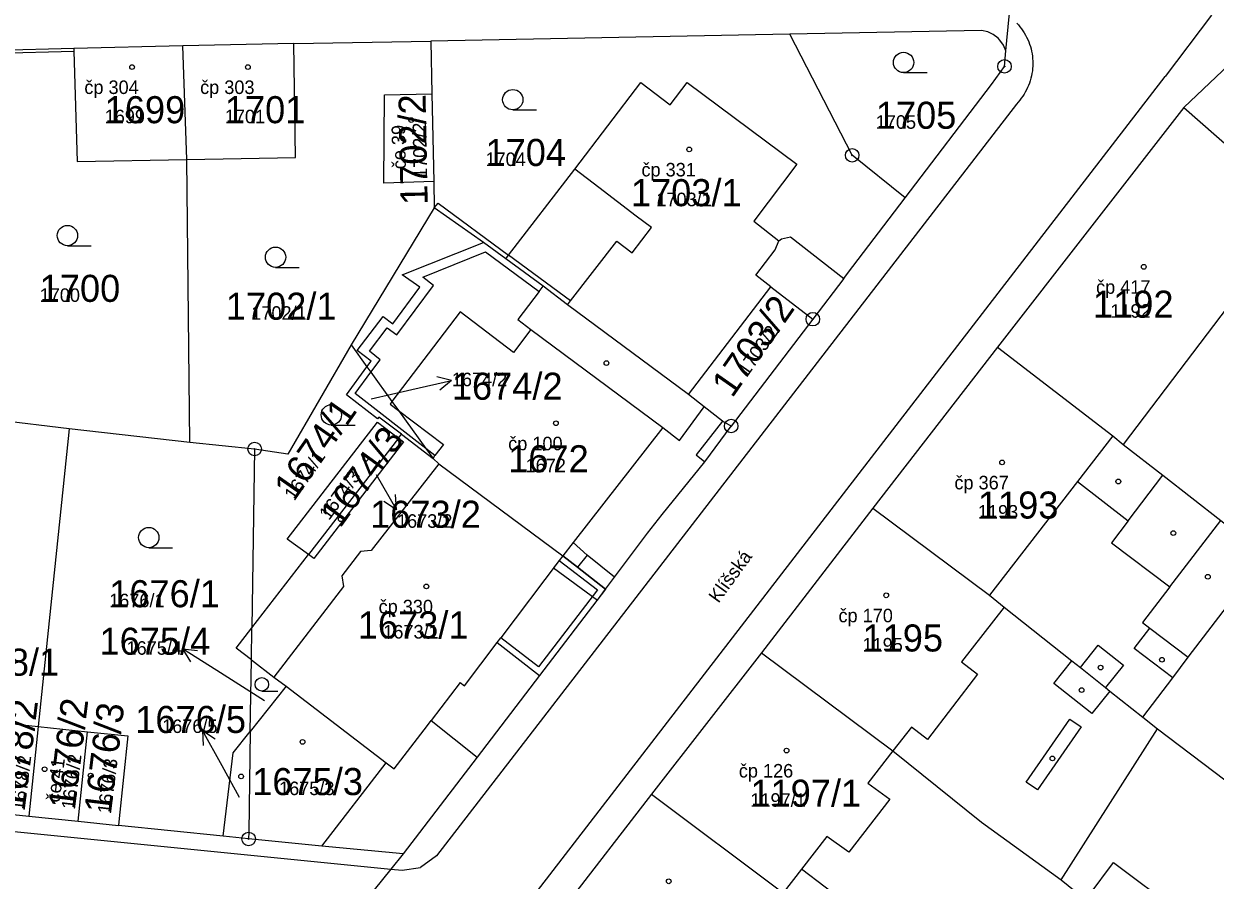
# Model space of a CAD drawing. Extents: x -763628 to -761565, y -976033 to -973833.
# Drawn here: x -762472.4 to -762384.4, y -975132.3 to -975069 of the extents above; entities that cross this region are included whole.
import ezdxf

# ---------------------------------------------------------------- set-up
doc = ezdxf.new("R2010")
doc.units = 0
for name, color, linetype in [('KN_cisla parcel 1000', 7, 'Continuous'), ('KN_cisla parcel 500', 7, 'Continuous'), ('KN_cisla parcel znacky', 7, 'Continuous'), ('KN_cisla popisna 500', 7, 'Continuous'), ('KN_hranice parcel', 7, 'Continuous'), ('KN_popisy', 7, 'Continuous'), ('KN_vecna bremena', 7, 'Continuous'), ('KN_vnitrni kresba parcel', 7, 'Continuous'), ('KN_znacky bodu BP', 7, 'Continuous'), ('KN_znacky budov', 7, 'Continuous'), ('KN_znacky kultur', 7, 'Continuous')]:
    doc.layers.add(name, color=color, linetype=linetype)

msp = doc.modelspace()

# ---------------------------------------------------------------- linework, layer by layer
at = {"layer": 'KN_cisla parcel znacky'}
for p, q in [((-762443.7, -975096.06), (-762440.776, -975095.385)), ((-762440.776, -975095.385), (-762441.864, -975095.122)), ((-762440.776, -975095.385), (-762441.639, -975096.098)), ((-762446.7, -975096.73), (-762443.7, -975096.06)), ((-762446.33, -975102.34), (-762444.83, -975104.939)), ((-762444.83, -975104.939), (-762444.897, -975103.821)), ((-762444.83, -975104.939), (-762445.764, -975104.322)), ((-762458.09, -975116.81), (-762460.635, -975115.22)), ((-762460.635, -975115.22), (-762459.52, -975115.326)), ((-762460.635, -975115.22), (-762460.051, -975116.175)), ((-762454.57, -975119.06), (-762458.09, -975116.81)), ((-762457.7, -975123.86), (-762459.155, -975121.235)), ((-762459.155, -975121.235), (-762458.231, -975121.868)), ((-762459.155, -975121.235), (-762459.107, -975122.354)), ((-762456.42, -975126.19), (-762457.7, -975123.86))]:
    msp.add_line(p, q, dxfattribs=at)
at = {"layer": 'KN_hranice parcel'}
for p, q in [((-762370.32, -975059.66), (-762386.69, -975075.21)), ((-762401.62, -975069.54), (-762415.79, -975069.81)), ((-762452.4, -975070.5), (-762442.29, -975070.31)), ((-762415.79, -975069.81), (-762442.29, -975070.31)), ((-762442.29, -975070.31), (-762442.21, -975074.22)), ((-762468.66, -975070.86), (-762476.33, -975071.05)), ((-762460.61, -975070.66), (-762468.66, -975070.86)), ((-762452.4, -975070.5), (-762460.61, -975070.66)), ((-762460.32, -975079.06), (-762460.61, -975070.66)), ((-762399.93, -975072.18), (-762399.84, -975071.04)), ((-762442.21, -975074.22), (-762442.08, -975080.69)), ((-762386.69, -975075.21), (-762400.44, -975092.92)), ((-762460.08, -975099.97), (-762460.32, -975079.06)), ((-762442.08, -975080.69), (-762442.04, -975082.63)), ((-762442.04, -975082.63), (-762448.19, -975092.75)), ((-762411.79, -975087.84), (-762414.09, -975090.86)), ((-762414.09, -975090.86), (-762420.12, -975098.75)), ((-762448.19, -975092.75), (-762447.01, -975094.39)), ((-762400.44, -975092.92), (-762409.66, -975104.83)), ((-762469, -975098.96), (-762479.5, -975097.7)), ((-762469, -975098.96), (-762471.28, -975120.94)), ((-762460.08, -975099.97), (-762469, -975098.96)), ((-762444.69, -975099.64), (-762444.47, -975099.36)), ((-762444.47, -975099.36), (-762442.13, -975101.15)), ((-762455.31, -975100.45), (-762460.08, -975099.97)), ((-762444.69, -975099.64), (-762451.33, -975108.25)), ((-762455.31, -975100.45), (-762455.51, -975113.66)), ((-762409.66, -975104.83), (-762417.87, -975115.52)), ((-762455.51, -975113.66), (-762451.33, -975108.25)), ((-762455.55, -975116.03), (-762455.51, -975113.66)), ((-762455.63, -975121.31), (-762455.55, -975116.03)), ((-762417.87, -975115.52), (-762426, -975125.94)), ((-762452.99, -975117.98), (-762455.63, -975121.31)), ((-762389.72, -975120.26), (-762388.63, -975121.13)), ((-762471.28, -975120.94), (-762471.97, -975127.58)), ((-762471.28, -975120.94), (-762467.66, -975121.34)), ((-762468.34, -975127.95), (-762467.66, -975121.34)), ((-762395.74, -975132.27), (-762388.63, -975121.13)), ((-762438.88, -975123.22), (-762444.35, -975130.37)), ((-762426, -975125.94), (-762434.14, -975136.5)), ((-762475.42, -975127.22), (-762471.97, -975127.58)), ((-762471.97, -975127.58), (-762468.34, -975127.95)), ((-762468.34, -975127.95), (-762465.36, -975128.26)), ((-762457.63, -975129.06), (-762465.36, -975128.26)), ((-762455.75, -975129.26), (-762457.63, -975129.06)), ((-762395.74, -975132.27), (-762377.93, -975146.73))]:
    msp.add_line(p, q, dxfattribs=at)
for points in [[(-762399.84, -975071.04), (-762399.58, -975068.49), (-762398.83, -975063.4), (-762398.87, -975061.48)], [(-762399.84, -975071.04), (-762400.012, -975070.618), (-762400.271, -975070.243), (-762400.4, -975070.107), (-762400.761, -975069.83), (-762401.175, -975069.637), (-762401.62, -975069.54)], [(-762407.28, -975081.9), (-762411.18, -975078.75), (-762415.79, -975069.81)], [(-762468.66, -975070.86), (-762468.66, -975071.06), (-762468.42, -975079.21), (-762460.32, -975079.06)], [(-762460.32, -975079.06), (-762452.28, -975078.91), (-762452.4, -975070.5)], [(-762407.28, -975081.9), (-762400.89, -975073.53), (-762399.93, -975072.18)], [(-762436.76, -975086.4), (-762436.55, -975086.12), (-762431.67, -975079.77), (-762426.79, -975073.38), (-762424.61, -975075.03), (-762423.37, -975073.37), (-762415.28, -975079.4), (-762418.45, -975083.62), (-762416.6, -975085.07), (-762416.39, -975084.93), (-762415.74, -975084.78), (-762411.79, -975087.84)], [(-762442.08, -975080.69), (-762445.76, -975080.8), (-762445.72, -975074.28), (-762442.21, -975074.22)], [(-762386.69, -975075.21), (-762378.04, -975082.8), (-762375.21, -975085.81), (-762374.9, -975086.14), (-762363.71, -975098.05)], [(-762436.76, -975086.4), (-762438.41, -975085.18), (-762442.04, -975082.63)], [(-762411.79, -975087.84), (-762411.52, -975087.48), (-762407.28, -975081.9)], [(-762423.26, -975096.43), (-762432.2, -975089.8), (-762434.01, -975088.43), (-762436.76, -975086.4)], [(-762423.26, -975096.43), (-762417.19, -975088.46), (-762414.09, -975090.86)], [(-762448.19, -975092.75), (-762452.86, -975100.83), (-762455.31, -975100.45)], [(-762400.44, -975092.92), (-762391.94, -975099.48), (-762391.16, -975100.11), (-762388.25, -975102.38), (-762383.96, -975105.74), (-762380.64, -975108.34)], [(-762444.47, -975099.36), (-762446.14, -975098.09), (-762446.24, -975098.23), (-762448.53, -975096.45), (-762447.01, -975094.39)], [(-762447.01, -975094.39), (-762446.73, -975094.78), (-762445.17, -975096.94), (-762444.69, -975097.6), (-762442.67, -975100.4), (-762442.13, -975101.15)], [(-762420.12, -975098.75), (-762420.75, -975098.39), (-762422.12, -975097.33), (-762423.26, -975096.43)], [(-762451.33, -975108.25), (-762452.91, -975107.11), (-762446.24, -975098.46), (-762444.69, -975099.64)], [(-762429.39, -975110.81), (-762426.3, -975106.67), (-762425.22, -975105.29), (-762422.06, -975101.39), (-762420.12, -975098.75)], [(-762444.69, -975099.64), (-762444.31, -975099.93), (-762450.93, -975108.54), (-762451.33, -975108.25)], [(-762442.13, -975101.15), (-762441.7, -975101.54), (-762432.56, -975108.33), (-762431.46, -975109.19), (-762429.39, -975110.81)], [(-762409.66, -975104.83), (-762401.05, -975111.25), (-762399.96, -975112.13), (-762394.96, -975116.1), (-762394.33, -975116.6), (-762392.48, -975118.07), (-762392.15, -975118.33), (-762389.72, -975120.26)], [(-762389.72, -975120.26), (-762387.5, -975117.35), (-762386.36, -975115.84), (-762380.64, -975108.34)], [(-762429.39, -975110.81), (-762434.26, -975117.18), (-762438.88, -975123.22)], [(-762455.55, -975116.03), (-762453.89, -975117.3), (-762452.99, -975117.98)], [(-762417.87, -975115.52), (-762408.18, -975122.76), (-762401.62, -975128.02), (-762395.74, -975132.27)], [(-762452.99, -975117.98), (-762445.6, -975123.63), (-762445, -975124.09), (-762442.55, -975120.88), (-762442.28, -975120.52), (-762438.88, -975123.22)], [(-762475.42, -975127.22), (-762475.39, -975126.92), (-762474.73, -975120.58), (-762471.28, -975120.94)], [(-762467.66, -975121.34), (-762464.67, -975121.65), (-762465.31, -975127.76), (-762465.36, -975128.26)], [(-762457.63, -975129.06), (-762456.88, -975122.89), (-762455.63, -975121.31)], [(-762455.63, -975121.31), (-762455.74, -975128.76), (-762455.75, -975129.26)], [(-762388.63, -975121.13), (-762383.66, -975124.9), (-762377.37, -975129.92), (-762374.77, -975132.02)], [(-762426, -975125.94), (-762416.28, -975133.25), (-762412.28, -975136.32)], [(-762444.35, -975130.37), (-762450.35, -975129.79), (-762455.75, -975129.26)], [(-762444.35, -975130.37), (-762445.24, -975131.49), (-762447.8, -975134.68), (-762448.8, -975135.92)], [(-762393.67, -975133.42), (-762391.88, -975131.01), (-762387.09, -975134.6), (-762388.87, -975137.02), (-762393.67, -975133.42)]]:
    msp.add_lwpolyline(points, dxfattribs=at)
at = {"layer": 'KN_vecna bremena'}
for points in [[(-762432.56, -975108.33), (-762431.46, -975109.19), (-762429.39, -975110.81), (-762428.73, -975109.92), (-762430.76, -975108.3), (-762431.79, -975107.35)], [(-762433.23, -975109.22), (-762430, -975111.61), (-762429.39, -975110.81), (-762431.46, -975109.19), (-762432.56, -975108.33), (-762432.83, -975108.69)]]:
    msp.add_lwpolyline(points, close=True, dxfattribs=at)
at = {"layer": 'KN_vnitrni kresba parcel'}
for p, q in [((-762384.64, -975068.4), (-762388.06, -975072.92)), ((-762476.36, -975071.25), (-762468.66, -975071.06)), ((-762443.41, -975144.75), (-762388.06, -975072.92)), ((-762399.05, -975074.96), (-762441.87, -975130.5)), ((-762429.88, -975081.14), (-762431.67, -975079.77)), ((-762427.13, -975083.24), (-762429.88, -975081.14)), ((-762442.04, -975082.63), (-762441.76, -975082.28)), ((-762441.76, -975082.28), (-762436.55, -975086.12)), ((-762426.01, -975084.09), (-762427.13, -975083.24)), ((-762378.04, -975082.8), (-762391.16, -975100.11)), ((-762427.43, -975085.95), (-762426.01, -975084.09)), ((-762444.4, -975087.57), (-762438.41, -975085.18)), ((-762431.97, -975089.5), (-762428.55, -975085.1)), ((-762428.55, -975085.1), (-762427.43, -975085.95)), ((-762416.88, -975085.73), (-762416.6, -975085.07)), ((-762442.89, -975087.75), (-762438.25, -975085.89)), ((-762438.25, -975085.89), (-762434.3, -975088.81)), ((-762431.97, -975089.5), (-762436.55, -975086.12)), ((-762418.3, -975087.6), (-762416.88, -975085.73)), ((-762443.11, -975088.48), (-762444.4, -975087.57)), ((-762442.11, -975088.37), (-762442.89, -975087.75)), ((-762417.19, -975088.46), (-762418.3, -975087.6)), ((-762445.1, -975091.19), (-762443.11, -975088.48)), ((-762444.81, -975092.01), (-762442.11, -975088.37)), ((-762434.3, -975088.81), (-762435.88, -975090.89)), ((-762434.3, -975088.81), (-762434.01, -975088.43)), ((-762432.2, -975089.8), (-762431.97, -975089.5)), ((-762447.73, -975093.18), (-762445.81, -975090.67)), ((-762445.81, -975090.67), (-762445.1, -975091.19)), ((-762440.14, -975090.31), (-762445.17, -975096.94)), ((-762436.19, -975093.31), (-762440.14, -975090.31)), ((-762446.82, -975093.23), (-762445.52, -975091.5)), ((-762445.52, -975091.5), (-762444.81, -975092.01)), ((-762435.88, -975090.89), (-762434.9, -975091.63)), ((-762434.9, -975091.63), (-762436.19, -975093.31)), ((-762434.9, -975091.63), (-762425.16, -975098.86)), ((-762446.69, -975093.95), (-762447.73, -975093.18)), ((-762446.04, -975093.85), (-762446.82, -975093.23)), ((-762447.01, -975094.39), (-762446.69, -975093.95)), ((-762446.73, -975094.78), (-762446.04, -975093.85)), ((-762447.88, -975096.35), (-762446.73, -975094.78)), ((-762442.67, -975100.4), (-762447.88, -975096.35)), ((-762445.17, -975096.94), (-762445.31, -975097.13)), ((-762445.31, -975097.13), (-762444.69, -975097.6)), ((-762444.69, -975097.6), (-762441.37, -975100.12)), ((-762423.93, -975099.81), (-762422.12, -975097.33)), ((-762420.75, -975098.39), (-762422.71, -975100.89)), ((-762425.16, -975098.86), (-762431.79, -975107.35)), ((-762425.16, -975098.86), (-762423.93, -975099.81)), ((-762441.37, -975100.12), (-762441.99, -975100.93)), ((-762391.94, -975099.48), (-762394.54, -975102.84)), ((-762441.99, -975100.93), (-762442.67, -975100.4)), ((-762442.13, -975101.15), (-762441.99, -975100.93)), ((-762422.71, -975100.89), (-762422.06, -975101.39)), ((-762441.7, -975101.54), (-762446.71, -975107.95)), ((-762394.54, -975102.84), (-762401.05, -975111.25)), ((-762394.54, -975102.84), (-762390.81, -975105.76)), ((-762390.81, -975105.76), (-762388.25, -975102.38)), ((-762390.81, -975105.76), (-762392.03, -975107.37)), ((-762387.72, -975110.64), (-762383.96, -975105.74)), ((-762431.79, -975107.35), (-762432.56, -975108.33)), ((-762431.79, -975107.35), (-762430.76, -975108.3)), ((-762392.03, -975107.37), (-762387.72, -975110.64)), ((-762447.5, -975108.03), (-762448.86, -975109.83)), ((-762446.71, -975107.95), (-762447.5, -975108.03)), ((-762432.83, -975108.69), (-762437.13, -975114.39)), ((-762432.56, -975108.33), (-762432.83, -975108.69)), ((-762432.83, -975108.69), (-762429.99, -975110.86)), ((-762430.76, -975108.3), (-762431.46, -975109.19)), ((-762448.86, -975109.83), (-762448.75, -975110.61)), ((-762448.75, -975110.61), (-762453.89, -975117.3)), ((-762429.99, -975110.86), (-762434.34, -975116.54)), ((-762387.72, -975110.64), (-762389.75, -975113.26)), ((-762399.96, -975112.13), (-762403.1, -975116.18)), ((-762389.75, -975113.26), (-762389.21, -975113.68)), ((-762456.68, -975115.17), (-762455.51, -975113.66)), ((-762437.4, -975114.75), (-762437.13, -975114.39)), ((-762434.34, -975116.54), (-762437.13, -975114.39)), ((-762390.35, -975115.19), (-762389.21, -975113.68)), ((-762389.21, -975113.68), (-762386.36, -975115.84)), ((-762455.55, -975116.03), (-762456.68, -975115.17)), ((-762439.81, -975117.94), (-762437.4, -975114.75)), ((-762437.4, -975114.75), (-762434.26, -975117.18)), ((-762394.33, -975116.6), (-762393.01, -975114.95)), ((-762393.01, -975114.95), (-762391.15, -975116.41)), ((-762387.5, -975117.35), (-762390.35, -975115.19)), ((-762403.1, -975116.18), (-762401.93, -975117.09)), ((-762396.29, -975117.77), (-762394.96, -975116.1)), ((-762391.15, -975116.41), (-762392.48, -975118.07)), ((-762440.13, -975117.7), (-762442.28, -975120.52)), ((-762440.13, -975117.7), (-762439.81, -975117.94)), ((-762401.93, -975117.09), (-762405.63, -975121.9)), ((-762393.48, -975120), (-762396.29, -975117.77)), ((-762392.15, -975118.33), (-762393.48, -975120)), ((-762398.33, -975125.07), (-762395.11, -975120.41)), ((-762395.11, -975120.41), (-762394.28, -975120.98)), ((-762406.81, -975120.99), (-762408.18, -975122.76)), ((-762405.63, -975121.9), (-762406.81, -975120.99)), ((-762394.28, -975120.98), (-762397.5, -975125.64)), ((-762408.18, -975122.76), (-762410.02, -975125.14)), ((-762450.35, -975129.79), (-762445.6, -975123.63)), ((-762410.02, -975125.14), (-762408.39, -975126.32)), ((-762397.5, -975125.64), (-762398.33, -975125.07)), ((-762408.39, -975126.32), (-762411.43, -975130.24)), ((-762491.81, -975126.83), (-762445.24, -975131.49)), ((-762413.06, -975129.08), (-762414.92, -975131.49)), ((-762411.43, -975130.24), (-762413.06, -975129.08)), ((-762441.87, -975130.5), (-762443.05, -975131.37)), ((-762445.24, -975131.49), (-762444.4, -975131.57)), ((-762444.4, -975131.57), (-762443.05, -975131.37)), ((-762414.92, -975131.49), (-762416.28, -975133.25)), ((-762411.43, -975134.14), (-762414.92, -975131.49))]:
    msp.add_line(p, q, dxfattribs=at)
msp.add_lwpolyline([(-762399.031, -975068.976), (-762398.908, -975069.112), (-762398.79, -975069.253), (-762398.678, -975069.398), (-762398.573, -975069.549), (-762398.474, -975069.703), (-762398.381, -975069.862), (-762398.296, -975070.024), (-762398.217, -975070.19), (-762398.146, -975070.359), (-762398.082, -975070.531), (-762398.025, -975070.705), (-762397.975, -975070.882), (-762397.934, -975071.061), (-762397.899, -975071.241), (-762397.873, -975071.423), (-762397.854, -975071.605), (-762397.843, -975071.788), (-762397.839, -975071.972), (-762397.844, -975072.155), (-762397.856, -975072.339), (-762397.876, -975072.521), (-762397.904, -975072.702), (-762397.939, -975072.882), (-762397.982, -975073.061), (-762398.033, -975073.237), (-762398.091, -975073.411), (-762398.156, -975073.583), (-762398.228, -975073.752), (-762398.308, -975073.917), (-762398.395, -975074.079), (-762398.488, -975074.237), (-762398.588, -975074.391), (-762398.694, -975074.54), (-762398.807, -975074.685), (-762398.926, -975074.825), (-762399.05, -975074.96)], dxfattribs=at)
at = {"layer": 'KN_znacky bodu BP'}
for centre, radius in [((-762399.93, -975072.18), 0.5), ((-762399.93, -975072.18), 0.0303), ((-762411.18, -975078.75), 0.5), ((-762411.18, -975078.75), 0.0303), ((-762414.09, -975090.86), 0.5), ((-762414.09, -975090.86), 0.0303), ((-762420.12, -975098.75), 0.5), ((-762420.12, -975098.75), 0.0303), ((-762455.31, -975100.45), 0.5), ((-762455.31, -975100.45), 0.0303), ((-762455.75, -975129.26), 0.5), ((-762455.75, -975129.26), 0.0303)]:
    msp.add_circle(centre, radius, dxfattribs=at)
at = {"layer": 'KN_znacky budov'}
for centre in [(-762464.357, -975072.229), (-762455.807, -975072.229), (-762443.737, -975076.149), (-762423.217, -975078.319), (-762389.647, -975086.989), (-762429.327, -975094.099), (-762433.057, -975098.549), (-762447.117, -975101.179), (-762400.107, -975101.439), (-762391.527, -975102.849), (-762448.947, -975105.639), (-762387.467, -975106.659), (-762384.917, -975109.889), (-762442.627, -975110.599), (-762408.667, -975111.259), (-762388.307, -975116.019), (-762392.837, -975116.599), (-762394.237, -975118.259), (-762451.767, -975122.089), (-762416.027, -975122.729), (-762396.397, -975123.309), (-762470.817, -975124.109), (-762467.417, -975124.579), (-762456.307, -975124.639), (-762424.727, -975132.389)]:
    msp.add_circle(centre, 0.175, dxfattribs=at)
at = {"layer": 'KN_znacky kultur'}
for p, q in [((-762407.383, -975072.64), (-762405.633, -975072.64)), ((-762436.243, -975075.39), (-762434.493, -975075.39)), ((-762469.133, -975085.43), (-762467.383, -975085.43)), ((-762453.763, -975087.03), (-762452.013, -975087.03)), ((-762449.643, -975098.68), (-762447.893, -975098.68)), ((-762463.123, -975107.74), (-762461.373, -975107.74)), ((-762454.775, -975118.34), (-762453.603, -975118.34))]:
    msp.add_line(p, q, dxfattribs=at)
for centre, radius in [((-762407.383, -975071.89), 0.75), ((-762436.243, -975074.64), 0.75), ((-762469.133, -975084.68), 0.75), ((-762453.763, -975086.28), 0.75), ((-762449.643, -975097.93), 0.75), ((-762463.123, -975106.99), 0.75), ((-762454.775, -975117.837), 0.502)]:
    msp.add_circle(centre, radius, dxfattribs=at)

# ---------------------------------------------------------------- texts
at = {"layer": 'KN_cisla parcel 1000'}
for s, p in [('1699', (-762466.38, -975076.38)), ('1701', (-762457.51, -975076.38)), ('1705', (-762409.44, -975076.79)), ('1704', (-762438.26, -975079.54)), ('1703/1', (-762427.524, -975082.51)), ('1700', (-762471.18, -975089.58)), ('1702/1', (-762457.437, -975090.9)), ('1192', (-762393.4, -975090.75)), ('1674/2', (-762440.746, -975096.81)), ('1672', (-762436.582, -975102.17)), ('1193', (-762401.9, -975105.59)), ('1673/2', (-762446.779, -975106.27)), ('1676/1', (-762466.05, -975112.14)), ('1673/1', (-762447.69, -975114.45)), ('1675/4', (-762466.766, -975115.65)), ('1195', (-762410.42, -975115.41)), ('1678/1', (-762477.92, -975117.2)), ('1676/5', (-762464.123, -975121.43)), ('1675/3', (-762455.486, -975126.02)), ('1197/1', (-762418.7, -975126.88))]:
    msp.add_text(s, height=2, dxfattribs=at).set_placement(p)
for s, rotation, p in [('1702/2', 91.15107, (-762442.523, -975082.398)), ('1703/2', 55, (-762420.044, -975096.741)), ('1674/1', 55, (-762452.376, -975104.331)), ('1674/3', 54, (-762449.005, -975106.361)), ('1678/2', 83, (-762472.293, -975127.211)), ('1676/2', 83, (-762468.58, -975127.116)), ('1676/3', 83, (-762465.919, -975127.442))]:
    msp.add_text(s, height=2, rotation=rotation, dxfattribs=at).set_placement(p)
at = {"layer": 'KN_cisla parcel 500'}
for s, p in [('1699', (-762466.38, -975076.38)), ('1701', (-762457.51, -975076.38)), ('1705', (-762409.44, -975076.79)), ('1704', (-762438.26, -975079.54)), ('1703/1', (-762425.64, -975082.51)), ('1700', (-762471.18, -975089.58)), ('1192', (-762392.116, -975090.75)), ('1702/1', (-762455.554, -975090.9)), ('1674/2', (-762440.746, -975095.81)), ('1672', (-762435.298, -975102.17)), ('1193', (-762401.9, -975105.59)), ('1673/2', (-762444.796, -975106.27)), ('1676/1', (-762466.05, -975112.14)), ('1673/1', (-762445.807, -975114.45)), ('1195', (-762410.42, -975115.41)), ('1675/4', (-762464.766, -975115.65)), ('1676/5', (-762462.139, -975121.43)), ('1675/3', (-762453.502, -975126.02)), ('1197/1', (-762418.7, -975126.88))]:
    msp.add_text(s, height=1, dxfattribs=at).set_placement(p)
for s, rotation, p in [('1702/2', 91.15107, (-762442.563, -975080.415)), ('1703/2', 55, (-762418.907, -975095.116)), ('1674/1', 55, (-762452.376, -975104.331)), ('1674/3', 54, (-762449.814, -975105.774)), ('1678/2', 83, (-762472.293, -975127.211)), ('1676/2', 83, (-762468.58, -975127.116)), ('1676/3', 83, (-762465.919, -975127.442))]:
    msp.add_text(s, height=1, rotation=rotation, dxfattribs=at).set_placement(p)
at = {"layer": 'KN_cisla popisna 500'}
for s, p in [('čp 304', (-762467.881, -975074.221)), ('čp 303', (-762459.331, -975074.221)), ('čp 331', (-762426.741, -975080.311)), ('čp 417', (-762393.171, -975088.981)), ('čp 100', (-762436.581, -975100.541)), ('čp 367', (-762403.631, -975103.431)), ('čp 330', (-762446.151, -975112.591)), ('čp 170', (-762412.191, -975113.251)), ('čp 126', (-762419.551, -975124.721))]:
    msp.add_text(s, height=1, dxfattribs=at).set_placement(p)
for s, rotation, p in [('če 39', 91.15107, (-762444.136, -975079.765)), ('če 41', 83, (-762469.71, -975126.596))]:
    msp.add_text(s, height=1, rotation=rotation, dxfattribs=at).set_placement(p)
at = {"layer": 'KN_popisy'}
msp.add_text('Klíšská', height=1, rotation=54, dxfattribs=at).set_placement((-762421.056, -975111.89))

doc.saveas('drawing.dxf')
